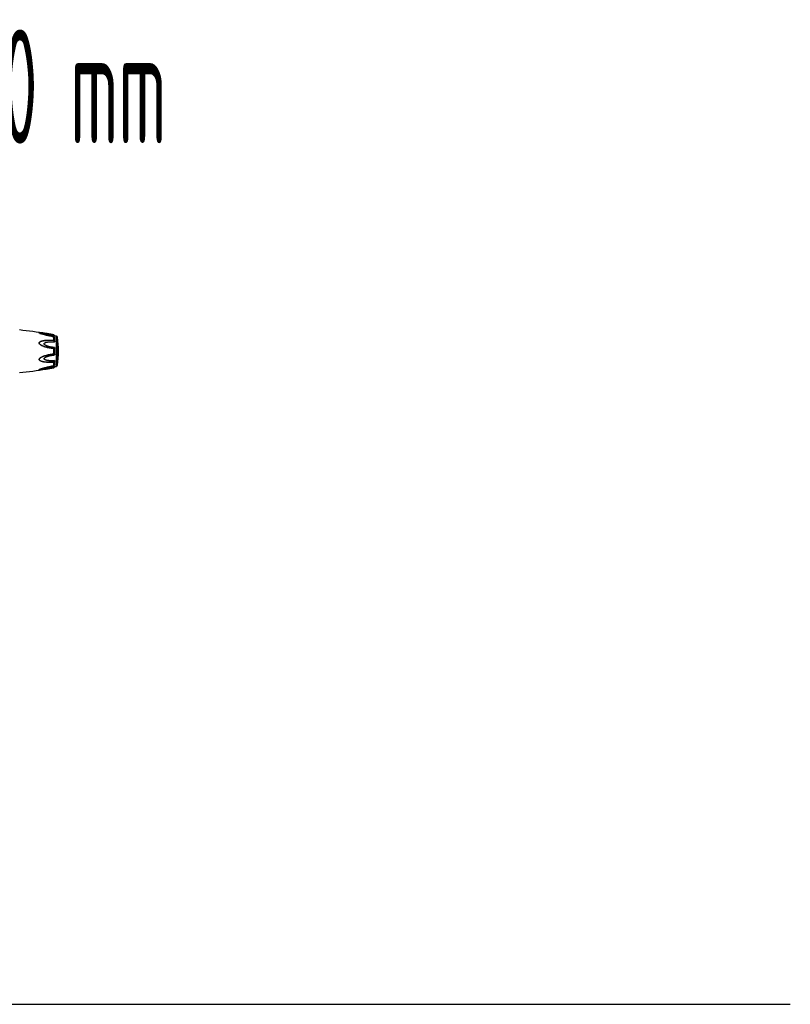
# Model space of a CAD drawing. Header units: millimetres. Extents: x -727 to 69715, y -15705 to 98123.
# Tile 280 of 316: x 67180 to 68024, y -15705 to -14626. Entities that reach past the tile are written whole.
import ezdxf
from ezdxf.enums import TextEntityAlignment as Align

# ---------------------------------------------------------------- set-up
doc = ezdxf.new("R2010")
doc.units = ezdxf.units.MM
doc.layers.add('JS_VYT_POPIS - OBECNĚ', color=7, linetype='Continuous', lineweight=5)
doc.styles.add('VZT_POPIS', font='isocp.shx', dxfattribs={"width": 0.6, "height": 125})

msp = doc.modelspace()

# ---------------------------------------------------------------- linework, layer by layer
at = {"color": 0, "linetype": 'Continuous'}
for p, q in [((67202.2, -14969.4), (67202.2, -14969.4)), ((67208.7, -14969.6), (67209, -14969.6)), ((67208.9, -14969.5), (67208.9, -14969.5)), ((67208.9, -14969.5), (67209, -14969.5)), ((67209, -14969.5), (67208.9, -14969.5)), ((67217, -14973.2), (67216.9, -14973.2)), ((67217, -14970.9), (67217, -14970.9)), ((67217, -14971), (67217, -14971)), ((67217.3, -14976.6), (67217.3, -14973.5)), ((67217.4, -14973.4), (67217.4, -14973.4)), ((67217.4, -14973.4), (67217.4, -14973.4)), ((67217.5, -14971.1), (67217.5, -14971.1)), ((67217.5, -14976.7), (67217.5, -14973.5)), ((67217.9, -14973.6), (67217.7, -14973.6)), ((67218, -14973.6), (67217.9, -14973.6)), ((67217.9, -14973.7), (67217.9, -14973.7)), ((67218.3, -14978.2), (67218.3, -14974)), ((67220.3, -15005.5), (67220.3, -14972.5)), ((67221.4, -15004.4), (67221.4, -14973.6)), ((67217.3, -14991.5), (67217.3, -14986.5)), ((67217.5, -14991.5), (67217.5, -14986.5)), ((67218.3, -14992.4), (67218.3, -14985.7)), ((67202.2, -15008.6), (67202.2, -15008.6)), ((67209, -15008.5), (67209, -15008.5)), ((67216.8, -15004.8), (67217, -15004.8)), ((67217.3, -15004.6), (67217.3, -15001.4)), ((67217.4, -15004.7), (67217.4, -15004.7)), ((67217.4, -15004.7), (67217.4, -15004.7)), ((67217.5, -15004.5), (67217.5, -15001.4)), ((67217.7, -15004.4), (67217.9, -15004.4)), ((67217.9, -15004.4), (67217.9, -15004.4)), ((67217.9, -15004.4), (67218, -15004.4)), ((67218.3, -15004), (67218.3, -14999.8))]:
    msp.add_line(p, q, dxfattribs=at)
msp.add_line((-727.4, -15704.7), (68024.3, -15704.7))
for centre, radius, start, end in [((67128.8, -15463.1), 500, 80.7849, 84.1365), ((67205.7, -14961), 9.09, 246.3609, 247.4013), ((67206.6, -14958.7), 11.6, 247.4181, 248.2786), ((67216.8, -14974.6), 1.42, 75.2287, 78.791), ((67221.1, -14968.6), 6.13, 236.1693, 237.1241), ((67218, -14973.1), 0.564, 259.0707, 259.9327), ((67210.1, -14978), 10.1, 35.6084, 36.4199), ((67211.1, -14977.2), 8.8, 35.0395, 35.6116), ((67128.8, -15463.1), 499, 79.4371, 79.6778), ((67220.1, -14973.8), 1.3, 7.906, 79.4371), ((67110.4, -14989), 112, 352.094, 7.906), ((67128.8, -14515), 500, 275.8635, 279.2239), ((67205.7, -15017.2), 9.28, 112.3067, 113.5832), ((67206.7, -15019.5), 11.8, 111.7794, 112.3431), ((67216.7, -15003.3), 1.53, 281.267, 282.0205), ((67215.5, -14999.1), 8.13, 280.4499, 280.9409), ((67217.2, -15004.6), 0.085, 350.9157, 359.9563), ((67223.2, -15012.5), 9.8, 124.0491, 125.1691), ((67221.4, -15009.9), 6.61, 122.6489, 124.009), ((67210.1, -15000.2), 9.99, 323.6208, 324.6909), ((67128.8, -14515), 499, 280.3229, 280.5629), ((67211.4, -15001.1), 8.41, 324.7207, 325.0122), ((67220.1, -15004.2), 1.3, 280.5629, 352.094)]:
    msp.add_arc(centre, radius, start, end, dxfattribs=at)
for points, knots in [([(67202, -14969.3), (67201.9, -14969.3), (67201.8, -14969.2), (67201.6, -14969.1), (67201.5, -14969.1), (67201.4, -14969), (67201.3, -14968.9), (67201.3, -14968.9), (67201.3, -14968.8), (67201.3, -14968.8), (67201.4, -14968.8), (67201.4, -14968.7), (67201.5, -14968.7), (67201.6, -14968.7), (67201.8, -14968.7), (67202, -14968.7), (67202.3, -14968.7), (67202.6, -14968.7), (67202.8, -14968.7), (67203.2, -14968.7), (67203.7, -14968.8), (67204.4, -14968.9), (67205, -14968.9), (67205.6, -14969), (67206.3, -14969.1), (67206.9, -14969.2), (67207.8, -14969.3), (67208.5, -14969.4), (67208.9, -14969.5)], [0, 0, 0, 0, 0.02948, 0.055907, 0.078214, 0.087353, 0.094931, 0.105555, 0.109954, 0.115017, 0.121315, 0.129009, 0.138057, 0.148338, 0.172058, 0.199047, 0.228459, 0.259634, 0.292171, 0.325754, 0.395293, 0.467136, 0.540634, 0.615369, 0.691049, 0.767475, 0.844512, 1, 1, 1, 1]), ([(67217, -14986.2), (67216.3, -14986.1), (67214.8, -14985.9), (67212.7, -14985.6), (67210.9, -14985.2), (67209.5, -14984.8), (67208.4, -14984.5), (67207.3, -14984.2), (67206.3, -14983.8), (67205.3, -14983.4), (67204.3, -14983), (67203.4, -14982.5), (67202.8, -14982.1), (67202.4, -14981.8), (67202, -14981.4), (67201.6, -14981), (67201.4, -14980.6), (67201.3, -14980.3), (67201.3, -14980), (67201.3, -14979.8), (67201.4, -14979.5), (67201.6, -14979.1), (67202, -14978.8), (67202.4, -14978.5), (67202.8, -14978.2), (67203.4, -14978), (67204.3, -14977.7), (67205.3, -14977.4), (67206.3, -14977.2), (67207.3, -14977), (67208.4, -14976.9), (67209.5, -14976.8), (67210.9, -14976.7), (67212.7, -14976.7), (67214.9, -14976.7), (67216.3, -14976.7), (67217, -14976.8)], [0, 0, 0, 0, 0.063635, 0.127396, 0.191296, 0.223303, 0.255348, 0.287434, 0.319562, 0.351727, 0.383919, 0.416107, 0.432182, 0.448215, 0.464156, 0.479907, 0.495291, 0.502793, 0.510127, 0.517331, 0.52445, 0.538608, 0.552922, 0.567437, 0.582127, 0.596956, 0.626929, 0.657232, 0.687777, 0.718508, 0.74939, 0.780398, 0.811517, 0.874045, 0.936883, 1, 1, 1, 1]), ([(67202.2, -14969.4), (67202.1, -14969.4), (67202, -14969.3), (67201.8, -14969.2), (67201.6, -14969.1), (67201.5, -14969), (67201.4, -14969), (67201.4, -14968.9), (67201.4, -14968.9), (67201.4, -14968.9), (67201.4, -14968.8), (67201.4, -14968.8), (67201.5, -14968.8), (67201.5, -14968.8), (67201.7, -14968.7), (67201.8, -14968.7), (67202, -14968.7), (67202.3, -14968.7), (67202.6, -14968.7), (67203.1, -14968.8), (67203.7, -14968.8), (67204.3, -14968.9), (67204.9, -14969), (67205.5, -14969.1), (67206.2, -14969.2), (67206.8, -14969.3), (67207.7, -14969.4), (67208.3, -14969.5), (67208.7, -14969.6)], [0, 0, 0, 0, 0.03089, 0.059177, 0.083881, 0.094457, 0.103528, 0.11093, 0.116684, 0.121223, 0.125685, 0.131127, 0.137993, 0.146338, 0.156051, 0.17896, 0.205464, 0.234539, 0.265468, 0.331155, 0.400252, 0.471609, 0.544574, 0.618731, 0.693793, 0.769568, 0.845928, 1, 1, 1, 1]), ([(67217, -14986), (67216.3, -14985.9), (67214.9, -14985.7), (67212.7, -14985.4), (67211, -14985), (67209.5, -14984.6), (67208.5, -14984.4), (67207.4, -14984.1), (67206.4, -14983.7), (67205.4, -14983.3), (67204.4, -14982.9), (67203.4, -14982.4), (67202.6, -14981.9), (67202.1, -14981.4), (67201.8, -14981.1), (67201.6, -14980.8), (67201.5, -14980.5), (67201.4, -14980.3), (67201.3, -14980), (67201.4, -14979.8), (67201.5, -14979.5), (67201.7, -14979.2), (67202.1, -14978.8), (67202.5, -14978.6), (67202.9, -14978.3), (67203.4, -14978.1), (67203.9, -14978), (67204.5, -14977.8), (67205.4, -14977.6), (67206.4, -14977.4), (67207.4, -14977.2), (67208.5, -14977.1), (67209.5, -14977), (67211, -14976.9), (67212.7, -14976.9), (67214.9, -14976.9), (67216.3, -14977), (67217, -14977)], [0, 0, 0, 0, 0.063589, 0.127295, 0.191136, 0.223111, 0.255121, 0.287171, 0.319267, 0.351401, 0.383569, 0.41575, 0.447866, 0.463844, 0.479652, 0.487454, 0.495134, 0.502662, 0.51, 0.517195, 0.524298, 0.538439, 0.552765, 0.567303, 0.582017, 0.596869, 0.611832, 0.626888, 0.657217, 0.687781, 0.718525, 0.749415, 0.780427, 0.811548, 0.874072, 0.936899, 1, 1, 1, 1]), ([(67216.9, -14973.2), (67215.6, -14972.9), (67213.7, -14972.5), (67211.1, -14972), (67209.6, -14971.6), (67208.3, -14971.3), (67207.4, -14971), (67206.5, -14970.8), (67205.6, -14970.5), (67204.7, -14970.3), (67203.8, -14970), (67203, -14969.7), (67202.5, -14969.5), (67202.2, -14969.4)], [0, 0, 0, 0, 0.25737, 0.385747, 0.513657, 0.577329, 0.64069, 0.703648, 0.766063, 0.827658, 0.887975, 0.946116, 1, 1, 1, 1]), ([(67217, -14973.3), (67215.7, -14973), (67213.8, -14972.6), (67211.3, -14972), (67209.4, -14971.6), (67207.9, -14971.2), (67206.7, -14970.8), (67205.4, -14970.5), (67204.3, -14970.2), (67203.1, -14969.8), (67202.6, -14969.6), (67202.3, -14969.5)], [0, 0, 0, 0, 0.256646, 0.384673, 0.512244, 0.638988, 0.701822, 0.764153, 0.886175, 0.944757, 1, 1, 1, 1]), ([(67207.2, -14971), (67207.2, -14970.9), (67207.1, -14970.9), (67207, -14970.8), (67206.8, -14970.8), (67206.8, -14970.7), (67206.7, -14970.7), (67206.7, -14970.7), (67206.7, -14970.6), (67206.7, -14970.6), (67206.8, -14970.6), (67206.8, -14970.6), (67206.9, -14970.6), (67207, -14970.5), (67207.2, -14970.5), (67207.4, -14970.5), (67207.8, -14970.5), (67208.1, -14970.6), (67208.5, -14970.6), (67208.9, -14970.6), (67209.3, -14970.7), (67209.7, -14970.7), (67210.1, -14970.8), (67210.6, -14970.9), (67211.3, -14971), (67212.1, -14971.1), (67213, -14971.2), (67213.8, -14971.4), (67214.9, -14971.6), (67216.3, -14971.8), (67217.5, -14972), (67218, -14972.1)], [0, 0, 0, 0, 0.013224, 0.025246, 0.035584, 0.043707, 0.046793, 0.049242, 0.051265, 0.053246, 0.055591, 0.058505, 0.066098, 0.075763, 0.087038, 0.112872, 0.141444, 0.171707, 0.203125, 0.235343, 0.268137, 0.301392, 0.33501, 0.368911, 0.437385, 0.506544, 0.576211, 0.646269, 0.71663, 0.85801, 1, 1, 1, 1]), ([(67209, -14969.5), (67210.3, -14969.7), (67213, -14970.2), (67215.7, -14970.7), (67217, -14970.9)], [0, 0, 0, 0, 0.496975, 1, 1, 1, 1]), ([(67217, -14970.9), (67215.7, -14970.7), (67213, -14970.2), (67210.3, -14969.7), (67209, -14969.5)], [0, 0, 0, 0, 0.502936, 1, 1, 1, 1]), ([(67209, -14969.6), (67210.3, -14969.8), (67213, -14970.3), (67215.7, -14970.8), (67217, -14971)], [0, 0, 0, 0, 0.497132, 1, 1, 1, 1]), ([(67217.5, -14971.1), (67217.5, -14971.1), (67217.4, -14971), (67217.3, -14971), (67217.2, -14971), (67217.1, -14971), (67217, -14970.9)], [0, 0, 0, 0, 0.265729, 0.479644, 0.722816, 1, 1, 1, 1]), ([(67217, -14970.9), (67217, -14970.9), (67217, -14971), (67217, -14971), (67217, -14971), (67217, -14971), (67217, -14971)], [0, 0, 0, 0, 0.078563, 0.274425, 0.586251, 1, 1, 1, 1]), ([(67217, -14971), (67217.1, -14971), (67217.2, -14971), (67217.3, -14971.1), (67217.4, -14971.1), (67217.5, -14971.1), (67217.5, -14971.1), (67217.5, -14971.1)], [0, 0, 0, 0, 0.33971, 0.636245, 0.862204, 0.94183, 1, 1, 1, 1]), ([(67217, -14971), (67217.2, -14971.2), (67217.5, -14971.5), (67217.8, -14971.9), (67218, -14972), (67218, -14972.1)], [0, 0, 0, 0, 0.588807, 0.825815, 1, 1, 1, 1]), ([(67217, -14973.3), (67217, -14973.3), (67217, -14973.3), (67217, -14973.2), (67217, -14973.2), (67217, -14973.2), (67217, -14973.2)], [0, 0, 0, 0, 0.428218, 0.741394, 0.932956, 1, 1, 1, 1]), ([(67217.2, -14973.3), (67217.2, -14973.3), (67217.1, -14973.3), (67217.1, -14973.3), (67217, -14973.3)], [0, 0, 0, 0, 0.246414, 1, 1, 1, 1]), ([(67217, -14976.8), (67217.1, -14976.8), (67217.1, -14976.8), (67217.2, -14976.7), (67217.3, -14976.7), (67217.3, -14976.6), (67217.3, -14976.6)], [0, 0, 0, 0, 0.287056, 0.554503, 0.787456, 1, 1, 1, 1]), ([(67217, -14977), (67217.1, -14977), (67217.2, -14977), (67217.3, -14976.9), (67217.5, -14976.8), (67217.5, -14976.7), (67217.5, -14976.7)], [0, 0, 0, 0, 0.291894, 0.562609, 0.798475, 1, 1, 1, 1]), ([(67217, -14976.8), (67217, -14976.8), (67217, -14976.9), (67217, -14977), (67217, -14977)], [0, 0, 0, 0, 0.467767, 1, 1, 1, 1]), ([(67217, -14977), (67217.3, -14977.3), (67217.7, -14977.8), (67217.9, -14978.4), (67218, -14978.7)], [0, 0, 0, 0, 0.500208, 1, 1, 1, 1]), ([(67217.4, -14973.4), (67217.4, -14973.4), (67217.3, -14973.3), (67217.3, -14973.3), (67217.2, -14973.3)], [0, 0, 0, 0, 0.247211, 1, 1, 1, 1]), ([(67217.3, -14973.4), (67217.3, -14973.4), (67217.3, -14973.4), (67217.3, -14973.3), (67217.2, -14973.3)], [0, 0, 0, 0, 0.225244, 1, 1, 1, 1]), ([(67217.2, -14973.3), (67217.2, -14973.3), (67217.2, -14973.3), (67217.2, -14973.3), (67217.2, -14973.3)], [0, 0, 0, 0, 0.241505, 1, 1, 1, 1]), ([(67217.3, -14973.5), (67217.3, -14973.5), (67217.3, -14973.4), (67217.3, -14973.4), (67217.3, -14973.4)], [0, 0, 0, 0, 0.225175, 1, 1, 1, 1]), ([(67217.3, -14973.5), (67217.3, -14973.5), (67217.4, -14973.5), (67217.5, -14973.5), (67217.5, -14973.5)], [0, 0, 0, 0, 0.258764, 1, 1, 1, 1]), ([(67217.3, -14976.6), (67217.3, -14976.6), (67217.4, -14976.6), (67217.5, -14976.6), (67217.5, -14976.7)], [0, 0, 0, 0, 0.266982, 1, 1, 1, 1]), ([(67217.7, -14973.6), (67217.7, -14973.6), (67217.6, -14973.5), (67217.5, -14973.4), (67217.4, -14973.4)], [0, 0, 0, 0, 0.212027, 1, 1, 1, 1]), ([(67217.5, -14973.5), (67217.5, -14973.5), (67217.5, -14973.4), (67217.4, -14973.4), (67217.4, -14973.4)], [0, 0, 0, 0, 0.468978, 1, 1, 1, 1]), ([(67218.2, -14972), (67218.1, -14971.9), (67217.9, -14971.6), (67217.7, -14971.3), (67217.5, -14971.1)], [0, 0, 0, 0, 0.221481, 1, 1, 1, 1]), ([(67217.7, -14973.7), (67217.7, -14973.7), (67217.6, -14973.6), (67217.6, -14973.6), (67217.5, -14973.5)], [0, 0, 0, 0, 0.242177, 1, 1, 1, 1]), ([(67217.5, -14976.7), (67217.6, -14976.8), (67217.9, -14977.3), (67218.2, -14977.8), (67218.3, -14978.2)], [0, 0, 0, 0, 0.246978, 1, 1, 1, 1]), ([(67217.9, -14973.7), (67217.9, -14973.7), (67217.9, -14973.7), (67217.9, -14973.7), (67217.9, -14973.7), (67217.9, -14973.7), (67217.8, -14973.6), (67217.8, -14973.6), (67217.8, -14973.6), (67217.8, -14973.6), (67217.7, -14973.6), (67217.7, -14973.6)], [0, 0, 0, 0, 0.050729, 0.053439, 0.064665, 0.125059, 0.230112, 0.374221, 0.553235, 0.763061, 1, 1, 1, 1]), ([(67218.3, -14974), (67218.3, -14974), (67218.2, -14974), (67218, -14973.9), (67217.9, -14973.8), (67217.8, -14973.7)], [0, 0, 0, 0, 0.189472, 0.420855, 1, 1, 1, 1]), ([(67218, -14973.6), (67218, -14973.7), (67218, -14973.7), (67217.9, -14973.7), (67217.9, -14973.7)], [0, 0, 0, 0, 0.213215, 1, 1, 1, 1]), ([(67218.3, -14972.1), (67218.2, -14972.1), (67218.2, -14972.1), (67218.1, -14972.1), (67218, -14972.1)], [0, 0, 0, 0, 0.14802, 1, 1, 1, 1]), ([(67218, -14973.6), (67218, -14973.7), (67218.1, -14973.7), (67218.2, -14973.7), (67218.3, -14973.8), (67218.3, -14973.9), (67218.3, -14974), (67218.3, -14974)], [0, 0, 0, 0, 0.19482, 0.35748, 0.608365, 0.813655, 1, 1, 1, 1]), ([(67218, -14985), (67217.5, -14984.9), (67216.5, -14984.8), (67214.9, -14984.6), (67213.4, -14984.3), (67212.1, -14984), (67211.1, -14983.7), (67210.4, -14983.4), (67209.6, -14983.2), (67208.9, -14982.8), (67208.3, -14982.6), (67207.9, -14982.3), (67207.5, -14982.1), (67207.2, -14981.8), (67207, -14981.5), (67206.8, -14981.3), (67206.7, -14981), (67206.7, -14980.8), (67206.7, -14980.7), (67206.8, -14980.4), (67207, -14980.2), (67207.2, -14980), (67207.5, -14979.8), (67207.9, -14979.6), (67208.3, -14979.4), (67208.9, -14979.2), (67209.6, -14979), (67210.4, -14978.9), (67211.1, -14978.8), (67211.9, -14978.7), (67212.6, -14978.7), (67213.6, -14978.6), (67214.9, -14978.6), (67216.5, -14978.6), (67217.5, -14978.6), (67218, -14978.7)], [0, 0, 0, 0, 0.063495, 0.12712, 0.190878, 0.25478, 0.286791, 0.31884, 0.350926, 0.383041, 0.415158, 0.431203, 0.447213, 0.463143, 0.478902, 0.4943, 0.5018, 0.509129, 0.516317, 0.523425, 0.537606, 0.551987, 0.566584, 0.581352, 0.596258, 0.626376, 0.656797, 0.687441, 0.718253, 0.749203, 0.780268, 0.811433, 0.874017, 0.936884, 1, 1, 1, 1]), ([(67218, -14985), (67218, -14985.1), (67217.9, -14985.3), (67217.6, -14985.6), (67217.4, -14985.9), (67217.1, -14986), (67217, -14986)], [0, 0, 0, 0, 0.272929, 0.523074, 0.761734, 1, 1, 1, 1]), ([(67217.5, -14986.5), (67217.5, -14986.4), (67217.5, -14986.3), (67217.4, -14986.2), (67217.2, -14986), (67217.1, -14986), (67217, -14986)], [0, 0, 0, 0, 0.250125, 0.500215, 0.750197, 1, 1, 1, 1]), ([(67217, -14986.2), (67217, -14986.2), (67217, -14986.1), (67217, -14986), (67217, -14986)], [0, 0, 0, 0, 0.583261, 1, 1, 1, 1]), ([(67217.3, -14986.5), (67217.3, -14986.5), (67217.3, -14986.4), (67217.2, -14986.3), (67217.1, -14986.2), (67217.1, -14986.2), (67217, -14986.2)], [0, 0, 0, 0, 0.249368, 0.500015, 0.750587, 1, 1, 1, 1]), ([(67217.3, -14986.5), (67217.3, -14986.5), (67217.4, -14986.5), (67217.5, -14986.5), (67217.5, -14986.5)], [0, 0, 0, 0, 0.284006, 1, 1, 1, 1]), ([(67218.3, -14985.7), (67218.2, -14985.8), (67218, -14986.2), (67217.7, -14986.4), (67217.5, -14986.5)], [0, 0, 0, 0, 0.522223, 1, 1, 1, 1]), ([(67218.3, -14978.2), (67218.3, -14978.2), (67218.3, -14978.3), (67218.3, -14978.5), (67218.2, -14978.6), (67218.2, -14978.6), (67218.1, -14978.7), (67218, -14978.7), (67218, -14978.7)], [0, 0, 0, 0, 0.238003, 0.476366, 0.597445, 0.721615, 0.853559, 1, 1, 1, 1]), ([(67218, -14985), (67218, -14985), (67218.1, -14985), (67218.2, -14985.1), (67218.2, -14985.2), (67218.3, -14985.3), (67218.3, -14985.5), (67218.3, -14985.6), (67218.3, -14985.7)], [0, 0, 0, 0, 0.125535, 0.252013, 0.377694, 0.502869, 0.751849, 1, 1, 1, 1]), ([(67217, -15001.3), (67216.3, -15001.3), (67214.9, -15001.4), (67212.7, -15001.4), (67210.9, -15001.3), (67209.5, -15001.2), (67208.4, -15001.1), (67207.3, -15001), (67206.3, -15000.8), (67205.3, -15000.6), (67204.3, -15000.4), (67203.4, -15000.1), (67202.8, -14999.8), (67202.4, -14999.5), (67202, -14999.2), (67201.7, -14999), (67201.5, -14998.7), (67201.4, -14998.5), (67201.3, -14998.2), (67201.3, -14997.9), (67201.4, -14997.5), (67201.6, -14997), (67202, -14996.6), (67202.4, -14996.2), (67202.8, -14995.9), (67203.4, -14995.5), (67204.3, -14995.1), (67205.3, -14994.6), (67206.3, -14994.2), (67207.3, -14993.8), (67208.7, -14993.4), (67210.5, -14992.9), (67212.7, -14992.5), (67214.8, -14992.1), (67216.3, -14991.9), (67217, -14991.8)], [0, 0, 0, 0, 0.063127, 0.125969, 0.188473, 0.219596, 0.250616, 0.281496, 0.312222, 0.342767, 0.373071, 0.403045, 0.417875, 0.432563, 0.447076, 0.461383, 0.468491, 0.475585, 0.482706, 0.489913, 0.504703, 0.520085, 0.535843, 0.551789, 0.567824, 0.583902, 0.616092, 0.648285, 0.680449, 0.712576, 0.744661, 0.808707, 0.872603, 0.936364, 1, 1, 1, 1]), ([(67217, -15001), (67216.3, -15001), (67214.9, -15001.1), (67213.1, -15001.1), (67211.7, -15001.1), (67210.6, -15001.1), (67209.5, -15001), (67208.5, -15000.9), (67207.4, -15000.8), (67206.4, -15000.7), (67205.4, -15000.5), (67204.4, -15000.2), (67203.6, -15000), (67202.9, -14999.7), (67202.5, -14999.5), (67202.1, -14999.2), (67201.8, -14998.9), (67201.6, -14998.7), (67201.5, -14998.5), (67201.4, -14998.2), (67201.3, -14997.9), (67201.4, -14997.5), (67201.7, -14997), (67202.1, -14996.6), (67202.5, -14996.3), (67202.9, -14995.9), (67203.6, -14995.6), (67204.4, -14995.1), (67205.4, -14994.7), (67206.4, -14994.3), (67207.4, -14994), (67208.5, -14993.7), (67209.5, -14993.4), (67211, -14993), (67212.7, -14992.7), (67214.9, -14992.3), (67216.3, -14992.1), (67217, -14992)], [0, 0, 0, 0, 0.063114, 0.125949, 0.157245, 0.188456, 0.219582, 0.250607, 0.281495, 0.312234, 0.342798, 0.373129, 0.40314, 0.417992, 0.432705, 0.447241, 0.461558, 0.468661, 0.475744, 0.482848, 0.490045, 0.504858, 0.520307, 0.536124, 0.552106, 0.56816, 0.584244, 0.616427, 0.648598, 0.680734, 0.712828, 0.744881, 0.776894, 0.808867, 0.872702, 0.936412, 1, 1, 1, 1]), ([(67218, -14999.3), (67217.5, -14999.4), (67216.5, -14999.4), (67214.9, -14999.5), (67213.6, -14999.4), (67212.6, -14999.4), (67211.9, -14999.3), (67211.1, -14999.2), (67210.4, -14999.1), (67209.6, -14999), (67208.9, -14998.8), (67208.3, -14998.6), (67207.9, -14998.4), (67207.5, -14998.3), (67207.2, -14998.1), (67207, -14997.8), (67206.8, -14997.6), (67206.7, -14997.4), (67206.7, -14997.2), (67206.7, -14997), (67206.8, -14996.8), (67206.9, -14996.6), (67207.1, -14996.4), (67207.3, -14996.2), (67207.5, -14996), (67207.9, -14995.7), (67208.3, -14995.5), (67208.9, -14995.2), (67209.6, -14994.9), (67210.4, -14994.6), (67211.1, -14994.4), (67212.1, -14994.1), (67213.4, -14993.8), (67214.9, -14993.5), (67216.5, -14993.2), (67217.5, -14993.1), (67218, -14993.1)], [0, 0, 0, 0, 0.063112, 0.125975, 0.188555, 0.219719, 0.250782, 0.281729, 0.312543, 0.343186, 0.373609, 0.403727, 0.418634, 0.433407, 0.448005, 0.462391, 0.476578, 0.483689, 0.490881, 0.498215, 0.505719, 0.521118, 0.528977, 0.536891, 0.552822, 0.568831, 0.584876, 0.616992, 0.649103, 0.681187, 0.713234, 0.745242, 0.809138, 0.87289, 0.93651, 1, 1, 1, 1]), ([(67217, -14991.8), (67217.1, -14991.8), (67217.1, -14991.8), (67217.2, -14991.7), (67217.3, -14991.6), (67217.3, -14991.6), (67217.3, -14991.5)], [0, 0, 0, 0, 0.249451, 0.500018, 0.750583, 1, 1, 1, 1]), ([(67217, -14992), (67217.1, -14992), (67217.2, -14992), (67217.4, -14991.9), (67217.5, -14991.7), (67217.5, -14991.6), (67217.5, -14991.5)], [0, 0, 0, 0, 0.249817, 0.499798, 0.74986, 1, 1, 1, 1]), ([(67217, -14991.8), (67217, -14991.9), (67217, -14991.9), (67217, -14992), (67217, -14992)], [0, 0, 0, 0, 0.582827, 1, 1, 1, 1]), ([(67217, -14992), (67217.1, -14992.1), (67217.4, -14992.2), (67217.6, -14992.4), (67217.9, -14992.7), (67218, -14992.9), (67218, -14993.1)], [0, 0, 0, 0, 0.238394, 0.476974, 0.727116, 1, 1, 1, 1]), ([(67217.3, -14991.5), (67217.3, -14991.5), (67217.4, -14991.5), (67217.5, -14991.5), (67217.5, -14991.5)], [0, 0, 0, 0, 0.284019, 1, 1, 1, 1]), ([(67217.5, -14991.5), (67217.7, -14991.6), (67218, -14991.8), (67218.2, -14992.2), (67218.3, -14992.4)], [0, 0, 0, 0, 0.477899, 1, 1, 1, 1]), ([(67218.3, -14992.4), (67218.3, -14992.4), (67218.3, -14992.6), (67218.3, -14992.7), (67218.2, -14992.9), (67218.2, -14992.9), (67218.1, -14993), (67218, -14993), (67218, -14993.1)], [0, 0, 0, 0, 0.248169, 0.497163, 0.622341, 0.748019, 0.874484, 1, 1, 1, 1]), ([(67209, -15008.5), (67208.5, -15008.6), (67207.9, -15008.7), (67207, -15008.8), (67206.3, -15008.9), (67205.7, -15009), (67205, -15009.1), (67204.4, -15009.2), (67203.8, -15009.3), (67203.3, -15009.3), (67202.9, -15009.3), (67202.6, -15009.3), (67202.3, -15009.4), (67202.1, -15009.4), (67201.8, -15009.4), (67201.6, -15009.3), (67201.5, -15009.3), (67201.4, -15009.3), (67201.4, -15009.3), (67201.3, -15009.3), (67201.3, -15009.2), (67201.3, -15009.2), (67201.3, -15009.1), (67201.3, -15009.1), (67201.4, -15009.1), (67201.5, -15009), (67201.6, -15008.9), (67201.8, -15008.8), (67202, -15008.7), (67202, -15008.7)], [0, 0, 0, 0, 0.155309, 0.232207, 0.308518, 0.38411, 0.45876, 0.532202, 0.604002, 0.673502, 0.707078, 0.73962, 0.77081, 0.800217, 0.827213, 0.851007, 0.8614, 0.870581, 0.878415, 0.8848, 0.889847, 0.894233, 0.899058, 0.905123, 0.912705, 0.92179, 0.943969, 0.970425, 1, 1, 1, 1]), ([(67209, -15008.4), (67208.6, -15008.5), (67207.9, -15008.6), (67207, -15008.7), (67206.4, -15008.8), (67205.7, -15008.9), (67205.1, -15009), (67204.4, -15009.1), (67203.8, -15009.2), (67203.2, -15009.3), (67202.7, -15009.3), (67202.4, -15009.3), (67202.1, -15009.3), (67201.9, -15009.3), (67201.7, -15009.3), (67201.6, -15009.3), (67201.5, -15009.3), (67201.4, -15009.2), (67201.4, -15009.2), (67201.4, -15009.2), (67201.4, -15009.1), (67201.4, -15009.1), (67201.4, -15009), (67201.5, -15009), (67201.6, -15008.9), (67201.8, -15008.8), (67202, -15008.7), (67202.1, -15008.7), (67202.2, -15008.6)], [0, 0, 0, 0, 0.153439, 0.229445, 0.304902, 0.379707, 0.453642, 0.526452, 0.597735, 0.666841, 0.732698, 0.763801, 0.793118, 0.81995, 0.843381, 0.853458, 0.862207, 0.869459, 0.875128, 0.87961, 0.884095, 0.889726, 0.896977, 0.905865, 0.916254, 0.94079, 0.969089, 1, 1, 1, 1]), ([(67202.2, -15008.6), (67202.5, -15008.5), (67203, -15008.3), (67203.8, -15008), (67204.7, -15007.8), (67205.9, -15007.4), (67207.4, -15007), (67209.9, -15006.4), (67213, -15005.6), (67215.6, -15005.1), (67216.8, -15004.8)], [0, 0, 0, 0, 0.054079, 0.112293, 0.172626, 0.23422, 0.359577, 0.486553, 0.742745, 1, 1, 1, 1]), ([(67202.3, -15008.6), (67202.6, -15008.5), (67203.1, -15008.3), (67204.3, -15007.9), (67205.7, -15007.4), (67207.6, -15006.9), (67210.1, -15006.3), (67213.2, -15005.6), (67215.7, -15005), (67217, -15004.8)], [0, 0, 0, 0, 0.055213, 0.113792, 0.23581, 0.360995, 0.487722, 0.743348, 1, 1, 1, 1]), ([(67218, -15005.9), (67217.5, -15006), (67216.3, -15006.2), (67214.9, -15006.5), (67213.8, -15006.7), (67213, -15006.8), (67212.1, -15006.9), (67211.3, -15007.1), (67210.6, -15007.2), (67210.1, -15007.2), (67209.7, -15007.3), (67209.3, -15007.3), (67208.9, -15007.4), (67208.5, -15007.4), (67208.1, -15007.5), (67207.8, -15007.5), (67207.4, -15007.5), (67207.2, -15007.5), (67207, -15007.5), (67206.9, -15007.5), (67206.8, -15007.5), (67206.7, -15007.4), (67206.7, -15007.4), (67206.7, -15007.4), (67206.7, -15007.4), (67206.7, -15007.3), (67206.8, -15007.3), (67206.9, -15007.2), (67207, -15007.2), (67207.1, -15007.1), (67207.2, -15007.1), (67207.2, -15007.1)], [0, 0, 0, 0, 0.142006, 0.283398, 0.353765, 0.423828, 0.493495, 0.562647, 0.631121, 0.66502, 0.698626, 0.731869, 0.764656, 0.796849, 0.828224, 0.858442, 0.886945, 0.912611, 0.92378, 0.93331, 0.940718, 0.943524, 0.945777, 0.947738, 0.949832, 0.952411, 0.955637, 0.963997, 0.974507, 0.98666, 1, 1, 1, 1]), ([(67217, -15007), (67216.4, -15007.1), (67214.7, -15007.4), (67212, -15007.9), (67210, -15008.3), (67209, -15008.4)], [0, 0, 0, 0, 0.251917, 0.627872, 1, 1, 1, 1]), ([(67209, -15008.5), (67210.4, -15008.3), (67213, -15007.8), (67215.7, -15007.4), (67217, -15007.1)], [0, 0, 0, 0, 0.497068, 1, 1, 1, 1]), ([(67218, -14999.3), (67218, -14999.5), (67217.8, -15000.1), (67217.4, -15000.7), (67217, -15001)], [0, 0, 0, 0, 0.247925, 1, 1, 1, 1]), ([(67217.5, -15001.4), (67217.5, -15001.3), (67217.5, -15001.2), (67217.3, -15001.1), (67217.2, -15001.1), (67217.1, -15001), (67217, -15001)], [0, 0, 0, 0, 0.201639, 0.43756, 0.708236, 1, 1, 1, 1]), ([(67217, -15001.3), (67217, -15001.2), (67217, -15001.1), (67217, -15001), (67217, -15001)], [0, 0, 0, 0, 0.467922, 1, 1, 1, 1]), ([(67217.3, -15001.4), (67217.3, -15001.4), (67217.3, -15001.3), (67217.2, -15001.3), (67217.1, -15001.3), (67217.1, -15001.3), (67217, -15001.3)], [0, 0, 0, 0, 0.212614, 0.445637, 0.713059, 1, 1, 1, 1]), ([(67217, -15004.8), (67217, -15004.8), (67217, -15004.8), (67217, -15004.8), (67217, -15004.8), (67217, -15004.8), (67217, -15004.8)], [0, 0, 0, 0, 0.428099, 0.741246, 0.932847, 1, 1, 1, 1]), ([(67218, -15005.9), (67218, -15006), (67217.8, -15006.2), (67217.6, -15006.4), (67217.3, -15006.7), (67217.1, -15006.9), (67217, -15007)], [0, 0, 0, 0, 0.174298, 0.411219, 0.692021, 1, 1, 1, 1]), ([(67217.5, -15006.9), (67217.5, -15006.9), (67217.5, -15007), (67217.4, -15007), (67217.3, -15007), (67217.2, -15007), (67217.1, -15007), (67217, -15007)], [0, 0, 0, 0, 0.057868, 0.137343, 0.363312, 0.660033, 1, 1, 1, 1]), ([(67217, -15007.1), (67217, -15007.1), (67217, -15007.1), (67217, -15007.1), (67217, -15007), (67217, -15007), (67217, -15007)], [0, 0, 0, 0, 0.078467, 0.274376, 0.586265, 1, 1, 1, 1]), ([(67217.1, -15007.1), (67217.1, -15007.1), (67217.2, -15007.1), (67217.3, -15007), (67217.4, -15007), (67217.5, -15007), (67217.5, -15006.9)], [0, 0, 0, 0, 0.273626, 0.507992, 0.727544, 1, 1, 1, 1]), ([(67217.2, -15004.7), (67217.2, -15004.7), (67217.3, -15004.7), (67217.3, -15004.6), (67217.3, -15004.6)], [0, 0, 0, 0, 0.308636, 1, 1, 1, 1]), ([(67217.2, -15004.8), (67217.2, -15004.8), (67217.3, -15004.7), (67217.3, -15004.7), (67217.4, -15004.7)], [0, 0, 0, 0, 0.254193, 1, 1, 1, 1]), ([(67217.2, -15004.7), (67217.2, -15004.7), (67217.2, -15004.7), (67217.2, -15004.7), (67217.2, -15004.7)], [0, 0, 0, 0, 0.257368, 1, 1, 1, 1]), ([(67217.3, -15001.4), (67217.3, -15001.4), (67217.4, -15001.4), (67217.5, -15001.4), (67217.5, -15001.4)], [0, 0, 0, 0, 0.267018, 1, 1, 1, 1]), ([(67217.3, -15004.6), (67217.3, -15004.6), (67217.4, -15004.6), (67217.5, -15004.5), (67217.5, -15004.5)], [0, 0, 0, 0, 0.258792, 1, 1, 1, 1]), ([(67217.4, -15004.7), (67217.4, -15004.6), (67217.5, -15004.6), (67217.6, -15004.5), (67217.7, -15004.5)], [0, 0, 0, 0, 0.283099, 1, 1, 1, 1]), ([(67217.4, -15004.7), (67217.4, -15004.6), (67217.5, -15004.6), (67217.5, -15004.5), (67217.5, -15004.5)], [0, 0, 0, 0, 0.53106, 1, 1, 1, 1]), ([(67218.3, -14999.8), (67218.3, -15000), (67218.1, -15000.5), (67217.8, -15001), (67217.5, -15001.4)], [0, 0, 0, 0, 0.251574, 1, 1, 1, 1]), ([(67217.5, -15006.9), (67217.6, -15006.9), (67217.8, -15006.6), (67218, -15006.3), (67218.2, -15006.1)], [0, 0, 0, 0, 0.274505, 1, 1, 1, 1]), ([(67217.7, -15004.5), (67217.7, -15004.4), (67217.8, -15004.4), (67217.8, -15004.4), (67217.9, -15004.4)], [0, 0, 0, 0, 0.632551, 1, 1, 1, 1]), ([(67217.8, -15004.3), (67217.9, -15004.2), (67218, -15004.1), (67218.2, -15004.1), (67218.3, -15004), (67218.3, -15004)], [0, 0, 0, 0, 0.577794, 0.80943, 1, 1, 1, 1]), ([(67217.9, -15004.4), (67217.9, -15004.4), (67217.9, -15004.4), (67218, -15004.4), (67218, -15004.4)], [0, 0, 0, 0, 0.296315, 1, 1, 1, 1]), ([(67218, -14999.3), (67218, -14999.3), (67218.1, -14999.4), (67218.2, -14999.4), (67218.2, -14999.5), (67218.3, -14999.6), (67218.3, -14999.7), (67218.3, -14999.8), (67218.3, -14999.8)], [0, 0, 0, 0, 0.146355, 0.278259, 0.402425, 0.523518, 0.761934, 1, 1, 1, 1]), ([(67218.3, -15004), (67218.3, -15004.1), (67218.3, -15004.1), (67218.3, -15004.2), (67218.2, -15004.3), (67218.1, -15004.4), (67218, -15004.4), (67218, -15004.4)], [0, 0, 0, 0, 0.186516, 0.391937, 0.642812, 0.805374, 1, 1, 1, 1]), ([(67218, -15005.9), (67218, -15005.9), (67218.1, -15005.9), (67218.2, -15005.9), (67218.3, -15005.9)], [0, 0, 0, 0, 0.376124, 1, 1, 1, 1])]:
    msp.add_open_spline(points, degree=3, knots=knots, dxfattribs=at)
for points in [[(67217.2, -14973.3), (67217.2, -14973.3), (67217.2, -14973.3), (67217.1, -14973.3)], [(67217, -15004.8), (67217.1, -15004.8), (67217.1, -15004.8), (67217.1, -15004.7)], [(67217, -15004.8), (67217.1, -15004.8), (67217.1, -15004.8), (67217.2, -15004.8)], [(67217.1, -15004.7), (67217.1, -15004.7), (67217.1, -15004.7), (67217.2, -15004.7)]]:
    msp.add_open_spline(points, degree=3, dxfattribs=at)

# ---------------------------------------------------------------- texts
at = {"layer": 'JS_VYT_POPIS - OBECNĚ', "style": 'VZT_POPIS', "width": 0.5}
msp.add_text('D-OT VK typ 20 - 700*500 mm', height=125, dxfattribs=at).set_placement((66795, -14698.9), align=Align.MIDDLE_CENTER)

doc.saveas('drawing.dxf')
